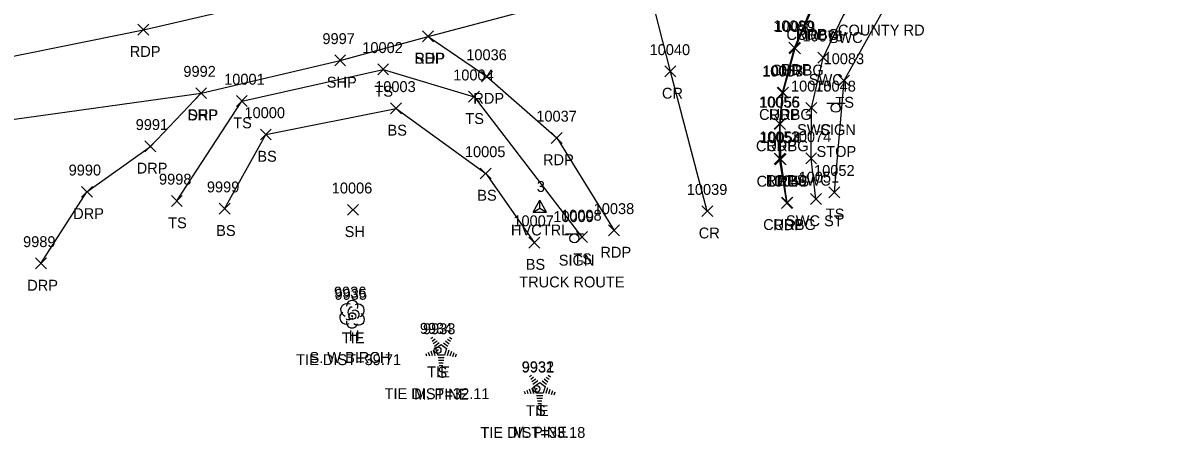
# Model space of a CAD drawing. Extents: x 1611797 to 1633212, y 298978 to 305475.
# Drawn here: x 1631218.3 to 1631428.9, y 304702.7 to 304778.9 of the extents above; entities that cross this region are included whole.
import ezdxf

# ---------------------------------------------------------------- set-up
doc = ezdxf.new("R2010")
doc.units = 0
for name, color, linetype in [('C_A', 7, 'Continuous'), ('C_C', 7, 'Continuous'), ('C_I', 7, 'Continuous'), ('CBP', 7, 'Continuous'), ('CPSM', 7, 'Continuous'), ('L_A', 7, 'Continuous'), ('L_C', 7, 'Continuous'), ('L_I', 7, 'Continuous'), ('L_TIC', 7, 'Continuous'), ('LELB', 7, 'Continuous'), ('LTC', 7, 'Continuous'), ('LTD', 7, 'Continuous'), ('P_A', 7, 'Continuous'), ('P_I', 7, 'Continuous'), ('P_TIC', 7, 'Continuous'), ('PET', 7, 'Continuous'), ('PRC', 7, 'Continuous'), ('PSP', 7, 'Continuous'), ('R_A', 7, 'Continuous'), ('R_I', 7, 'Continuous'), ('R_TIC', 7, 'Continuous'), ('RC', 7, 'Continuous'), ('RDP', 7, 'Continuous'), ('RSW', 7, 'Continuous'), ('S_A', 7, 'Continuous'), ('S_C', 7, 'Continuous'), ('S_I', 7, 'Continuous'), ('SSGN', 7, 'Continuous')]:
    doc.layers.add(name, color=color, linetype=linetype)

msp = doc.modelspace()

# ---------------------------------------------------------------- linework, layer by layer
at = {"layer": 'CBP'}
for centre, radius in [((1631278.71, 304725.11), 0.625), ((1631278.71, 304725.11), 0.0833), ((1631294.36, 304718.86), 0.625), ((1631294.36, 304718.86), 0.0833), ((1631312.5, 304711.75), 0.625), ((1631312.5, 304711.75), 0.0833)]:
    msp.add_circle(centre, radius, dxfattribs=at)
at = {"layer": 'CPSM'}
for p, q in [((1631311.87, 304744.2), (1631313.12, 304746.37)), ((1631311.87, 304744.2), (1631313.12, 304744.92)), ((1631314.37, 304744.2), (1631313.12, 304746.37)), ((1631313.12, 304744.92), (1631313.12, 304746.37)), ((1631313.12, 304744.92), (1631313.12, 304744.92)), ((1631313.12, 304744.92), (1631314.37, 304744.2)), ((1631311.87, 304744.2), (1631314.37, 304744.2))]:
    msp.add_line(p, q, dxfattribs=at)
at = {"layer": 'L_TIC'}
for points in [[(1631283.37, 304769.41), (1631285.37, 304771.41)], [(1631285.37, 304769.41), (1631283.37, 304771.41)], [(1631367.93, 304767.37), (1631369.93, 304769.37)], [(1631369.93, 304767.37), (1631367.93, 304769.37)], [(1631257.45, 304763.6), (1631259.45, 304765.6)], [(1631259.45, 304763.6), (1631257.45, 304765.6)], [(1631300.04, 304764.39), (1631302.04, 304766.39)], [(1631302.04, 304764.39), (1631300.04, 304766.39)], [(1631285.73, 304762.25), (1631287.73, 304764.25)], [(1631287.73, 304762.25), (1631285.73, 304764.25)], [(1631261.85, 304757.46), (1631263.85, 304759.46)], [(1631263.85, 304757.46), (1631261.85, 304759.46)], [(1631302.19, 304750.3), (1631304.19, 304752.3)], [(1631304.19, 304750.3), (1631302.19, 304752.3)], [(1631366.17, 304746.85), (1631368.17, 304748.85)], [(1631368.17, 304746.85), (1631366.17, 304748.85)], [(1631245.51, 304745.25), (1631247.51, 304747.25)], [(1631247.51, 304745.25), (1631245.51, 304747.25)], [(1631254.29, 304743.83), (1631256.29, 304745.83)], [(1631256.29, 304743.83), (1631254.29, 304745.83)], [(1631277.82, 304743.63), (1631279.82, 304745.63)], [(1631279.82, 304743.63), (1631277.82, 304745.63)], [(1631319.85, 304738.63), (1631321.85, 304740.63)], [(1631321.85, 304738.63), (1631319.85, 304740.63)], [(1631311.09, 304737.61), (1631313.09, 304739.61)], [(1631313.09, 304737.61), (1631311.09, 304739.61)]]:
    msp.add_lwpolyline(points, dxfattribs=at)
at = {"layer": 'LELB'}
for points in [[(1631367.17, 304747.85), (1631368.93, 304768.37), (1631377.73, 304784.21), (1631388.56, 304794.86), (1631395.63, 304797.69), (1631423.31, 304811.12), (1631465.4, 304828.31), (1631520.69, 304853.5), (1631557.01, 304870.61), (1631570.25, 304877.09)], [(1631246.51, 304746.25), (1631258.45, 304764.6), (1631284.37, 304770.41), (1631301.04, 304765.39), (1631320.85, 304739.63)], [(1631255.29, 304744.83), (1631262.85, 304758.46), (1631286.73, 304763.25), (1631303.19, 304751.3), (1631312.09, 304738.61)]]:
    msp.add_lwpolyline(points, dxfattribs=at)
at = {"layer": 'LTC'}
for p, q in [((1631293.15, 304720.99), (1631293.5, 304721.25)), ((1631293.36, 304720.53), (1631293.89, 304720.91)), ((1631293.57, 304720.06), (1631294.27, 304720.57)), ((1631293.78, 304719.6), (1631294.65, 304720.24)), ((1631294, 304719.14), (1631295.01, 304719.88)), ((1631295.01, 304719.88), (1631296.01, 304719.15)), ((1631295.43, 304720.19), (1631296.24, 304719.6)), ((1631295.8, 304720.54), (1631296.48, 304720.04)), ((1631296.17, 304720.89), (1631296.72, 304720.49)), ((1631296.55, 304721.24), (1631296.96, 304720.93)), ((1631292.18, 304718.27), (1631292.33, 304717.81)), ((1631292.64, 304718.49), (1631292.85, 304717.84)), ((1631293.09, 304718.71), (1631293.36, 304717.87)), ((1631293.55, 304718.92), (1631293.88, 304717.9)), ((1631294, 304719.14), (1631294.39, 304717.95)), ((1631295.62, 304717.95), (1631294.39, 304717.95)), ((1631295.58, 304717.45), (1631294.44, 304717.45)), ((1631296.01, 304719.15), (1631295.62, 304717.95)), ((1631296.45, 304718.88), (1631296.11, 304717.84)), ((1631296.89, 304718.63), (1631296.6, 304717.75)), ((1631297.34, 304718.38), (1631297.1, 304717.65)), ((1631297.78, 304718.13), (1631297.59, 304717.56)), ((1631295.5, 304716.95), (1631294.51, 304716.95)), ((1631295.41, 304716.45), (1631294.58, 304716.45)), ((1631295.33, 304715.95), (1631294.65, 304715.95)), ((1631311.23, 304714.02), (1631311.59, 304714.28)), ((1631311.44, 304713.56), (1631311.97, 304713.94)), ((1631311.65, 304713.09), (1631312.36, 304713.6)), ((1631311.86, 304712.62), (1631312.74, 304713.26)), ((1631313.52, 304713.22), (1631314.33, 304712.63)), ((1631313.89, 304713.57), (1631314.57, 304713.07)), ((1631314.26, 304713.91), (1631314.81, 304713.51)), ((1631314.63, 304714.26), (1631315.05, 304713.96)), ((1631310.27, 304711.3), (1631310.42, 304710.83)), ((1631310.72, 304711.52), (1631310.93, 304710.87)), ((1631311.18, 304711.73), (1631311.45, 304710.9)), ((1631311.63, 304711.95), (1631311.96, 304710.93)), ((1631312.09, 304712.17), (1631313.1, 304712.9)), ((1631312.09, 304712.17), (1631312.47, 304710.98)), ((1631313.7, 304710.98), (1631312.47, 304710.98)), ((1631313.1, 304712.9), (1631314.09, 304712.18)), ((1631314.09, 304712.18), (1631313.7, 304710.98)), ((1631314.53, 304711.91), (1631314.19, 304710.87)), ((1631314.98, 304711.66), (1631314.69, 304710.77)), ((1631315.42, 304711.41), (1631315.18, 304710.68)), ((1631315.87, 304711.16), (1631315.68, 304710.58)), ((1631313.67, 304710.48), (1631312.52, 304710.48)), ((1631313.58, 304709.98), (1631312.59, 304709.98)), ((1631313.5, 304709.48), (1631312.67, 304709.48)), ((1631313.41, 304708.98), (1631312.74, 304708.98))]:
    msp.add_line(p, q, dxfattribs=at)
at = {"layer": 'LTD'}
msp.add_line((1631278.66, 304725.52), (1631278.66, 304725.52), dxfattribs=at)
msp.add_line((1631278.66, 304725.52), (1631278.66, 304725.52), dxfattribs=at)
msp.add_arc((1631278.7, 304726.96), 1.05, 335.5272, 180.9563, dxfattribs=at)
for centre, major_axis, ratio, start_param, end_param in [((1631277.57, 304724.81), (0.58, -1.04), 0.959034, 3.141593, 6.283185), ((1631277.86, 304726.19), (1.21, -0.51), 0.895232, 1.570796, 4.712389), ((1631278.45, 304725.98), (-0.208, -0.792), 0.645439, 3.141593, 6.283185), ((1631279.16, 304725.36), (-0.5, 0.667), 0.989748, 3.141593, 6.283185), ((1631279.66, 304724.69), (-1.09, 0.79), 0.841452, 1.570796, 4.712389), ((1631279.7, 304726.11), (-1.14, -0.48), 0.949671, 1.570796, 4.712389), ((1631278.66, 304724.02), (0.26, 1.06), 0.942809, 1.570796, 4.712389), ((1631278.2, 304724.77), (-0.625, -0.083), 0.423636, 0, 3.141593)]:
    msp.add_ellipse(centre, major_axis=major_axis, ratio=ratio, start_param=start_param, end_param=end_param, dxfattribs=at)
at = {"layer": 'P_TIC'}
for points in [[(1631239.39, 304776.7), (1631241.39, 304778.7)], [(1631241.39, 304776.7), (1631239.39, 304778.7)], [(1631291.6, 304775.47), (1631293.6, 304777.47)], [(1631293.6, 304775.47), (1631291.6, 304777.47)], [(1631291.6, 304775.47), (1631293.6, 304777.47)], [(1631293.6, 304775.47), (1631291.6, 304777.47)], [(1631358.82, 304773.4), (1631360.82, 304775.4)], [(1631360.82, 304773.4), (1631358.82, 304775.4)], [(1631275.49, 304771.06), (1631277.49, 304773.06)], [(1631277.49, 304771.06), (1631275.49, 304773.06)], [(1631302.42, 304768.1), (1631304.42, 304770.1)], [(1631304.42, 304768.1), (1631302.42, 304770.1)], [(1631336.08, 304769.04), (1631338.08, 304771.04)], [(1631338.08, 304769.04), (1631336.08, 304771.04)], [(1631249.98, 304765.05), (1631251.98, 304767.05)], [(1631251.98, 304765.05), (1631249.98, 304767.05)], [(1631356.65, 304765.1), (1631358.65, 304767.1)], [(1631358.65, 304765.1), (1631356.65, 304767.1)], [(1631356.12, 304759.43), (1631358.12, 304761.43)], [(1631358.12, 304759.43), (1631356.12, 304761.43)], [(1631315.21, 304756.82), (1631317.21, 304758.82)], [(1631317.21, 304756.82), (1631315.21, 304758.82)], [(1631356.1, 304753.01), (1631358.1, 304755.01)], [(1631358.1, 304753.01), (1631356.1, 304755.01)], [(1631357.43, 304744.88), (1631359.43, 304746.88)], [(1631359.43, 304744.88), (1631357.43, 304746.88)], [(1631342.84, 304743.37), (1631344.84, 304745.37)], [(1631344.84, 304743.37), (1631342.84, 304745.37)], [(1631325.74, 304739.84), (1631327.74, 304741.84)], [(1631327.74, 304739.84), (1631325.74, 304741.84)]]:
    msp.add_lwpolyline(points, dxfattribs=at)
at = {"layer": 'PET'}
for points in [[(1631203.79, 304770.25), (1631240.39, 304777.7), (1631272.72, 304785.22), (1631327.79, 304798.8), (1631364.11, 304808.11), (1631417.62, 304827.43), (1631458.87, 304844.05), (1631512.54, 304866.05), (1631551.24, 304883.71), (1631588.3, 304901.31), (1631622.6, 304918.31), (1631660.01, 304936.75), (1631706.66, 304960.79), (1631744.76, 304978.68), (1631787.03, 305001.06), (1631806.21, 305010.59), (1631841.58, 305029.16), (1631879.96, 305048.56), (1631920.69, 305068.82), (1631946.13, 305081.47), (1631980.41, 305098.3)], [(1631358.43, 304745.88), (1631357.1, 304754.01), (1631357.12, 304760.43), (1631357.65, 304766.1), (1631359.82, 304774.4), (1631362.59, 304780.84), (1631366.71, 304787.38), (1631371.56, 304793.21), (1631377.69, 304798.31), (1631383.32, 304801.82)], [(1631292.6, 304776.47), (1631303.42, 304769.1), (1631316.21, 304757.82), (1631326.74, 304740.84)]]:
    msp.add_lwpolyline(points, dxfattribs=at)
at = {"layer": 'PRC'}
msp.add_lwpolyline([(1631343.84, 304744.37), (1631337.08, 304770.04), (1631332.75, 304787.13)], dxfattribs=at)
at = {"layer": 'PSP'}
msp.add_lwpolyline([(1631214.13, 304760.88), (1631250.98, 304766.05), (1631276.49, 304772.06), (1631292.6, 304776.47), (1631332.75, 304787.13), (1631366.84, 304797.32), (1631383.32, 304801.82), (1631387.74, 304803.79), (1631421.1, 304816.9), (1631462.96, 304835.1), (1631515.58, 304858.84), (1631554.35, 304876.64), (1631591.62, 304893.96), (1631626.33, 304910.11), (1631679.82, 304933.94), (1631714.5, 304949.1), (1631757.18, 304970.65), (1631793.91, 304988.76), (1631810.89, 304997.81), (1631847.21, 305017.63), (1631885.01, 305037.47), (1631925.26, 305059.52), (1631950, 305072.86), (1631984.07, 305090.24)], dxfattribs=at)
at = {"layer": 'R_TIC'}
for points in [[(1631358.95, 304773.28), (1631360.95, 304775.28)], [(1631360.95, 304773.28), (1631358.95, 304775.28)], [(1631364.11, 304771.55), (1631366.11, 304773.55)], [(1631366.11, 304771.55), (1631364.11, 304773.55)], [(1631249.98, 304765.05), (1631251.98, 304767.05)], [(1631251.98, 304765.05), (1631249.98, 304767.05)], [(1631356.76, 304765.14), (1631358.76, 304767.14)], [(1631358.76, 304765.14), (1631356.76, 304767.14)], [(1631361.95, 304762.35), (1631363.95, 304764.35)], [(1631363.95, 304762.35), (1631361.95, 304764.35)], [(1631356.19, 304759.38), (1631358.19, 304761.38)], [(1631358.19, 304759.38), (1631356.19, 304761.38)], [(1631240.66, 304755.28), (1631242.66, 304757.28)], [(1631242.66, 304755.28), (1631240.66, 304757.28)], [(1631356.31, 304752.88), (1631358.31, 304754.88)], [(1631358.31, 304752.88), (1631356.31, 304754.88)], [(1631361.9, 304753.06), (1631363.9, 304755.06)], [(1631363.9, 304753.06), (1631361.9, 304755.06)], [(1631229.02, 304746.93), (1631231.02, 304748.93)], [(1631231.02, 304746.93), (1631229.02, 304748.93)], [(1631357.52, 304744.92), (1631359.52, 304746.92)], [(1631359.52, 304744.92), (1631357.52, 304746.92)], [(1631362.78, 304745.62), (1631364.78, 304747.62)], [(1631364.78, 304745.62), (1631362.78, 304747.62)], [(1631220.58, 304733.78), (1631222.58, 304735.78)], [(1631222.58, 304733.78), (1631220.58, 304735.78)]]:
    msp.add_lwpolyline(points, dxfattribs=at)
at = {"layer": 'RC'}
msp.add_lwpolyline([(1631358.52, 304745.92), (1631357.31, 304753.88), (1631357.19, 304760.38), (1631357.76, 304766.14), (1631359.95, 304774.28), (1631362.77, 304780.82), (1631366.88, 304787.19), (1631371.69, 304793.08), (1631377.79, 304798.25), (1631383.47, 304801.63), (1631387.74, 304803.79)], dxfattribs=at)
at = {"layer": 'RDP'}
msp.add_lwpolyline([(1631221.58, 304734.78), (1631230.02, 304747.93), (1631241.66, 304756.28), (1631250.98, 304766.05)], dxfattribs=at)
at = {"layer": 'RSW'}
msp.add_lwpolyline([(1631363.78, 304746.62), (1631362.9, 304754.06), (1631362.95, 304763.35), (1631365.11, 304772.55), (1631368.75, 304780.26), (1631375.28, 304788.79), (1631382.31, 304794.6), (1631386.45, 304797.18), (1631390.1, 304798.82), (1631388.03, 304803.23)], dxfattribs=at)
at = {"layer": 'SSGN'}
for p, q in [((1631365.78, 304764.19), (1631369.11, 304764.19)), ((1631367.42, 304763.36), (1631367.42, 304763.36)), ((1631317.81, 304740.23), (1631321.14, 304740.23)), ((1631319.45, 304739.4), (1631319.45, 304739.4))]:
    msp.add_line(p, q, dxfattribs=at)
for centre in [(1631367.42, 304763.36), (1631319.45, 304739.4)]:
    msp.add_circle(centre, 0.833, dxfattribs=at)

# ---------------------------------------------------------------- texts
at = {"layer": 'C_A'}
for s, p in [('HVCTRL', (1631307.82, 304739.92)), ('TIE', (1631276.79, 304720.11)), ('TIE', (1631292.44, 304713.86)), ('TIE', (1631310.58, 304706.75))]:
    msp.add_text(s, height=2, dxfattribs=at).set_placement(p)
at = {"layer": 'C_C'}
for s, p in [('TIE DIST=39.71', (1631268.41, 304716.11)), ('TIE DIST=32.11', (1631284.63, 304709.86)), ('TIE DIST=33.18', (1631302.21, 304702.75))]:
    msp.add_text(s, height=2, dxfattribs=at).set_placement(p)
at = {"layer": 'C_I'}
for s, p in [('3', (1631312.56, 304747.92)), ('9935', (1631275.45, 304728.11)), ('9934', (1631291.1, 304721.86)), ('9931', (1631309.81, 304714.75))]:
    msp.add_text(s, height=2, dxfattribs=at).set_placement(p)
at = {"layer": 'L_A'}
for s, p in [('TS', (1631282.77, 304765.41)), ('TS', (1631367.34, 304763.37)), ('TS', (1631256.86, 304759.6)), ('TS', (1631299.45, 304760.39)), ('BS', (1631285.17, 304758.25)), ('BS', (1631261.29, 304753.46)), ('BS', (1631301.64, 304746.3)), ('TS', (1631365.58, 304742.85)), ('TS', (1631244.92, 304741.25)), ('BS', (1631253.74, 304739.83)), ('SH', (1631277.31, 304739.63)), ('TS', (1631319.26, 304734.63)), ('BS', (1631310.53, 304733.61)), ('H', (1631278.09, 304720.52)), ('S', (1631294.34, 304713.79)), ('S', (1631312.42, 304706.81))]:
    msp.add_text(s, height=2, dxfattribs=at).set_placement(p)
at = {"layer": 'L_C'}
for s, p in [('S. W BIRCH', (1631270.86, 304716.52)), ('M. PINE', (1631290.07, 304709.79)), ('M. PINE', (1631308.16, 304702.81))]:
    msp.add_text(s, height=2, dxfattribs=at).set_placement(p)
at = {"layer": 'L_I'}
for s, p in [('10002', (1631280.54, 304773.41)), ('10083', (1631365.18, 304771.37)), ('10004', (1631297.22, 304768.39)), ('10001', (1631255.2, 304767.6)), ('10003', (1631282.9, 304766.25)), ('10000', (1631258.93, 304761.46)), ('10005', (1631299.37, 304754.3)), ('9998', (1631243.25, 304749.25)), ('10052', (1631363.43, 304750.85)), ('9999', (1631252.03, 304747.83)), ('10006', (1631274.94, 304747.63)), ('10008', (1631317.02, 304742.63)), ('10007', (1631308.26, 304741.61)), ('9936', (1631275.34, 304728.52)), ('9933', (1631291.69, 304721.79)), ('9932', (1631309.78, 304714.81))]:
    msp.add_text(s, height=2, dxfattribs=at).set_placement(p)
at = {"layer": 'LTC'}
for p in [(1631294.89, 304718.89), (1631312.98, 304711.92)]:
    msp.add_text('.', height=1.04, rotation=270, dxfattribs=at).set_placement(p)
at = {"layer": 'P_A'}
for s, p in [('RDP', (1631360.08, 304775.84)), ('RDP', (1631237.88, 304772.7)), ('SHP', (1631290.14, 304771.47)), ('RDP', (1631290.09, 304771.47)), ('RDP', (1631357.31, 304769.4)), ('SHP', (1631274.03, 304767.06)), ('RDP', (1631300.91, 304764.1)), ('CR', (1631335.52, 304765.04)), ('SHP', (1631248.52, 304761.05)), ('RDP', (1631355.13, 304761.1)), ('RDP', (1631354.61, 304755.43)), ('RDP', (1631313.7, 304752.82)), ('RDP', (1631354.59, 304749.01)), ('RDP', (1631355.92, 304740.88)), ('CR', (1631342.27, 304739.37)), ('RDP', (1631324.23, 304735.84))]:
    msp.add_text(s, height=2, dxfattribs=at).set_placement(p)
at = {"layer": 'P_I'}
for s, p in [('10060', (1631355.94, 304777.4)), ('9997', (1631273.23, 304775.06)), ('10036', (1631299.62, 304772.1)), ('10040', (1631333.25, 304773.04)), ('9992', (1631247.72, 304769.05)), ('10057', (1631353.9, 304769.1)), ('10056', (1631353.32, 304763.43)), ('10037', (1631312.47, 304760.82)), ('10053', (1631353.36, 304757.01)), ('10049', (1631354.68, 304748.88)), ('10039', (1631340.08, 304747.37)), ('10038', (1631323, 304743.84))]:
    msp.add_text(s, height=2, dxfattribs=at).set_placement(p)
at = {"layer": 'R_A'}
for s, p in [('CURBG', (1631358.36, 304775.82)), ('SWC', (1631366.11, 304775.26)), ('CURBG', (1631355.54, 304769.28)), ('SWC', (1631362.47, 304767.55)), ('DRP', (1631248.47, 304761.05)), ('CURBG', (1631353.34, 304761.14)), ('SWC', (1631360.31, 304758.35)), ('CURBG', (1631352.77, 304755.38)), ('DRP', (1631239.15, 304751.28)), ('CURBG', (1631352.89, 304748.88)), ('SWC', (1631360.26, 304749.06)), ('DRP', (1631227.5, 304742.93)), ('CURBG', (1631354.1, 304740.92)), ('SWC ST', (1631358.28, 304741.62)), ('DRP', (1631219.07, 304729.78))]:
    msp.add_text(s, height=2, dxfattribs=at).set_placement(p)
at = {"layer": 'R_I'}
for s, p in [('10059', (1631356.2, 304777.28)), ('10076', (1631361.3, 304775.55)), ('9992', (1631247.72, 304769.05)), ('10058', (1631354.01, 304769.14)), ('10075', (1631359.2, 304766.35)), ('10055', (1631353.44, 304763.38)), ('9991', (1631238.97, 304759.28)), ('10054', (1631353.56, 304756.88)), ('10074', (1631359.15, 304757.06)), ('9990', (1631226.67, 304750.93)), ('10050', (1631354.68, 304748.92)), ('10051', (1631360.6, 304749.62)), ('9989', (1631218.31, 304737.78))]:
    msp.add_text(s, height=2, dxfattribs=at).set_placement(p)
at = {"layer": 'S_A'}
for p in [(1631364.56, 304758.34), (1631316.59, 304734.38)]:
    msp.add_text('SIGN', height=2, dxfattribs=at).set_placement(p)
at = {"layer": 'S_C'}
for s, p in [('COUNTY RD', (1631367.82, 304776.63)), ('STOP', (1631363.88, 304754.34)), ('TRUCK ROUTE', (1631309.34, 304730.38))]:
    msp.add_text(s, height=2, dxfattribs=at).set_placement(p)
at = {"layer": 'S_I'}
for s, p in [('10048', (1631363.66, 304766.34)), ('10009', (1631315.6, 304742.38))]:
    msp.add_text(s, height=2, dxfattribs=at).set_placement(p)

doc.saveas('drawing.dxf')
